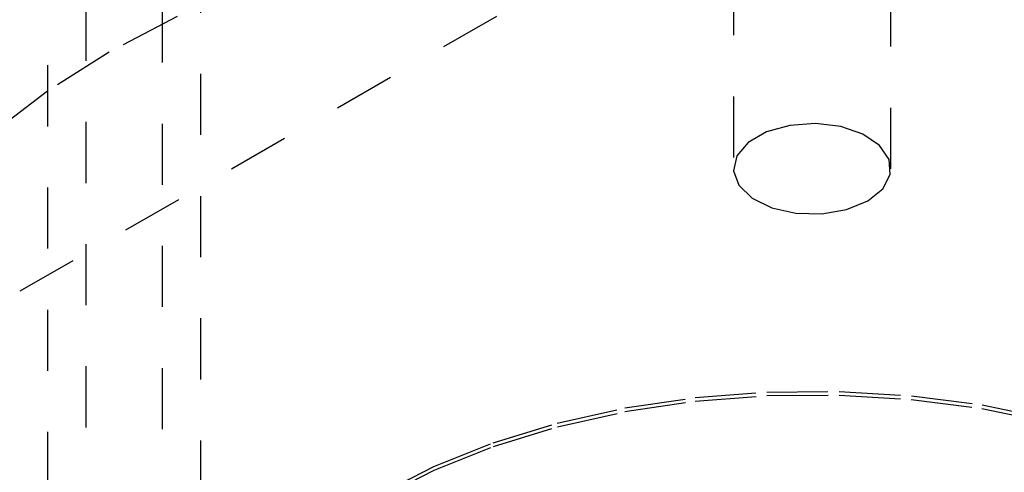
# Model space of a CAD drawing. Header units: inches. Extents: x 1907 to 2452, y -210 to -54.
# Tile 472 of 656: x 2005.688 to 2007.297, y -199.167 to -198.426. Entities that reach past the tile are written whole.
import ezdxf

# ---------------------------------------------------------------- set-up
doc = ezdxf.new("R2010")
doc.units = ezdxf.units.IN
doc.header["$LTSCALE"] = 0.5
doc.header["$MEASUREMENT"] = 0
doc.linetypes.add('HIDDEN', pattern=[0.225, 0.15, -0.075])
doc.layers.add('SID-M-H', color=4, linetype='HIDDEN')

msp = doc.modelspace()

# ---------------------------------------------------------------- linework, layer by layer
at = {"layer": 'SID-M-H'}
for p, q in [((2005.98314, -194.71495), (2005.98314, -199.61138)), ((2005.73314, -196.30087), (2005.73314, -200.70815)), ((2005.79564, -196.59355), (2005.79564, -200.00932)), ((2005.92064, -196.59646), (2005.92064, -200.00769)), ((2006.85464, -197.95178), (2006.85464, -198.67033)), ((2007.11164, -198.67033), (2007.11164, -197.95178)), ((2007.15991, -198.02087), (1994.07844, -205.57264)), ((2005.94501, -198.42073), (2005.83409, -198.4791)), ((2005.83409, -198.4791), (2005.73297, -198.54314)), ((2005.73297, -198.54314), (2005.64252, -198.61228)), ((2006.90847, -198.60996), (2006.87856, -198.62723)), ((2006.94647, -198.59924), (2006.90847, -198.60996)), ((2006.98845, -198.59622), (2006.94647, -198.59924)), ((2007.02985, -198.60123), (2006.98845, -198.59622)), ((2007.06619, -198.61373), (2007.02985, -198.60123)), ((2006.87856, -198.62723), (2006.85998, -198.64917)), ((2007.09353, -198.63236), (2007.06619, -198.61373)), ((2007.1089, -198.65511), (2007.09353, -198.63236)), ((2006.85998, -198.64917), (2006.85475, -198.6734)), ((2007.11065, -198.67951), (2007.1089, -198.65511)), ((2006.85475, -198.6734), (2006.86343, -198.6973)), ((2007.09858, -198.70291), (2007.11065, -198.67951)), ((2006.86343, -198.6973), (2006.88508, -198.71828)), ((2007.074, -198.72279), (2007.09858, -198.70291)), ((2006.88508, -198.71828), (2006.91736, -198.73406)), ((2007.03957, -198.73698), (2007.074, -198.72279)), ((2006.91736, -198.73406), (2006.95677, -198.74294)), ((2006.99903, -198.74395), (2007.03957, -198.73698)), ((2006.95677, -198.74294), (2006.99903, -198.74395)), ((2006.67694, -199.06182), (2006.79168, -199.04477)), ((2006.79168, -199.04477), (2006.90911, -199.03568)), ((2006.7918, -199.05069), (2006.90916, -199.04161)), ((2006.90911, -199.03568), (2007.02758, -199.03466)), ((2006.90916, -199.04161), (2007.02755, -199.04059)), ((2007.02755, -199.04059), (2007.14533, -199.04767)), ((2007.02758, -199.03466), (2007.14542, -199.04175)), ((2007.14542, -199.04175), (2007.26099, -199.05683)), ((2006.5665, -199.08659), (2006.67694, -199.06182)), ((2006.67712, -199.06773), (2006.7918, -199.05069)), ((2007.14533, -199.04767), (2007.26082, -199.06274)), ((2007.26099, -199.05683), (2007.37266, -199.07969)), ((2006.56675, -199.09248), (2006.67712, -199.06773)), ((2007.26082, -199.06274), (2007.37242, -199.08559)), ((2006.4619, -199.11872), (2006.5665, -199.08659)), ((2006.46222, -199.12459), (2006.56675, -199.09248)), ((2006.36463, -199.15776), (2006.4619, -199.11872)), ((2006.365, -199.16362), (2006.46222, -199.12459)), ((2006.27603, -199.20318), (2006.36463, -199.15776)), ((2006.27645, -199.209), (2006.365, -199.16362))]:
    msp.add_line(p, q, dxfattribs=at)

doc.saveas('drawing.dxf')
